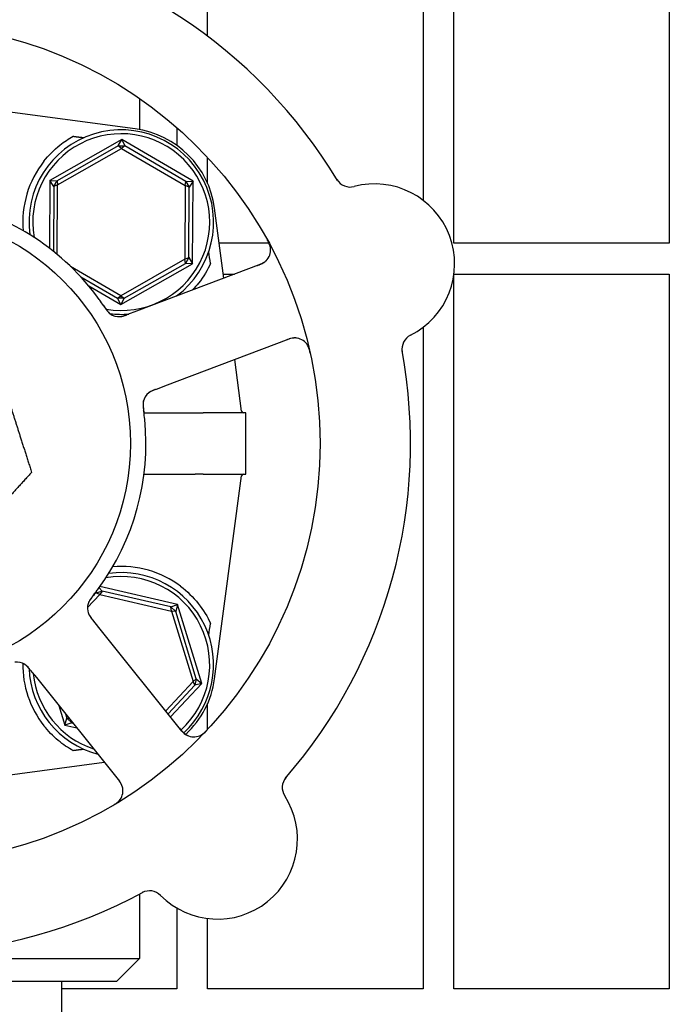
# Model space of a CAD drawing. Header units: inches. Extents: x 24 to 1128, y -69 to 748.
# Tile 653 of 656: x 746.41 to 749.05, y 640.78 to 644.78. Entities that reach past the tile are written whole.
import ezdxf

# ---------------------------------------------------------------- set-up
doc = ezdxf.new("R2010")
doc.units = ezdxf.units.IN
doc.header["$LTSCALE"] = 32
doc.header["$MEASUREMENT"] = 0
doc.layers.add('Visible (ANSI)', color=7, linetype='Continuous', lineweight=30)

msp = doc.modelspace()

# ---------------------------------------------------------------- linework, layer by layer
at = {"layer": 'Visible (ANSI)'}
for p, q in [((747.17313, 644.71158), (747.17313, 646.77603)), ((748.04813, 646.77603), (748.04813, 644.0449)), ((748.17313, 643.86978), (748.17313, 646.77603)), ((749.04813, 646.77603), (749.04813, 643.86978)), ((746.87889, 644.33493), (746.01818, 644.44951)), ((746.89597, 644.45866), (746.89597, 644.33225)), ((747.04813, 644.33973), (747.04813, 644.26781)), ((746.82394, 644.29161), (746.53246, 644.1253)), ((746.81027, 644.26582), (746.82394, 644.29161)), ((746.82394, 644.29161), (746.83734, 644.26569)), ((747.1137, 644.12234), (746.82394, 644.29161)), ((746.81027, 644.26582), (746.56161, 644.12395)), ((746.56362, 644.1071), (746.82375, 644.25553)), ((746.81027, 644.26582), (746.83734, 644.26569)), ((746.82375, 644.25553), (746.81027, 644.26582)), ((746.83734, 644.26569), (746.82375, 644.25553)), ((746.82375, 644.25553), (747.08236, 644.10445)), ((747.08454, 644.12128), (746.83734, 644.26569)), ((747.17313, 644.11312), (747.17313, 644.21826)), ((746.53246, 644.1253), (746.53105, 643.84933)), ((746.53246, 644.1253), (746.56161, 644.12395)), ((746.54796, 644.10058), (746.53246, 644.1253)), ((746.54796, 644.10058), (746.56161, 644.12395)), ((746.56161, 644.12395), (746.56362, 644.1071)), ((747.08236, 644.10445), (747.08454, 644.12128)), ((747.08454, 644.12128), (747.1137, 644.12234)), ((747.08454, 644.12128), (747.09795, 644.09777)), ((747.1137, 644.12234), (747.09795, 644.09777)), ((747.11199, 643.78676), (747.1137, 644.12234)), ((746.54796, 644.10058), (746.54661, 643.83714)), ((746.56362, 644.1071), (746.54796, 644.10058)), ((746.56217, 643.82445), (746.56362, 644.1071)), ((747.08236, 644.10445), (747.08083, 643.80496)), ((747.09795, 644.09777), (747.08236, 644.10445)), ((747.09649, 643.81148), (747.09795, 644.09777)), ((747.23896, 643.72844), (747.20112, 644.01269)), ((747.42265, 643.86978), (747.22015, 643.86978)), ((747.4232, 643.86978), (747.42319, 643.86978)), ((749.04813, 643.86978), (748.17313, 643.86978)), ((747.08083, 643.80496), (746.8207, 643.65653)), ((747.08083, 643.80496), (747.09649, 643.81148)), ((747.08284, 643.78811), (747.08083, 643.80496)), ((747.09649, 643.81148), (747.08284, 643.78811)), ((747.09649, 643.81148), (747.11199, 643.78676)), ((746.8207, 643.65653), (746.61629, 643.77594)), ((746.82051, 643.62045), (747.11199, 643.78676)), ((746.83418, 643.64623), (747.08284, 643.78811)), ((747.3886, 643.78511), (746.88423, 643.5941)), ((747.11199, 643.78676), (747.08284, 643.78811)), ((746.65755, 643.73374), (746.80711, 643.64637)), ((747.23679, 643.74478), (747.2821, 643.74478)), ((748.17313, 640.83853), (748.17313, 643.74307)), ((748.17336, 643.74478), (749.04813, 643.74478)), ((749.04813, 643.74478), (749.04813, 640.83853)), ((746.69009, 643.69664), (746.82051, 643.62045)), ((746.80711, 643.64637), (746.8207, 643.65653)), ((746.83418, 643.64623), (746.80711, 643.64637)), ((746.82051, 643.62045), (746.80711, 643.64637)), ((746.83418, 643.64623), (746.82051, 643.62045)), ((746.8207, 643.65653), (746.83418, 643.64623)), ((746.88423, 643.5941), (746.8469, 643.57997)), ((748.04813, 643.52806), (748.04813, 640.83853)), ((746.99933, 643.29017), (747.5037, 643.48118)), ((747.31093, 643.18781), (747.283, 643.3976)), ((746.96203, 643.27604), (746.99933, 643.29017)), ((746.91435, 643.18131), (747.12277, 643.18131)), ((747.32847, 643.18103), (747.15487, 643.18103)), ((747.32847, 642.93103), (747.32847, 643.18103)), ((746.91435, 642.93075), (747.12277, 642.93075)), ((747.15487, 642.93103), (747.32847, 642.93103)), ((747.20112, 642.09937), (747.31093, 642.92425)), ((746.73194, 642.46921), (746.74475, 642.45622)), ((747.05121, 642.40136), (746.73565, 642.47436)), ((746.68511, 642.38925), (746.73479, 642.44248)), ((746.71886, 642.44832), (746.70456, 642.43299)), ((746.71886, 642.44832), (746.74475, 642.45622)), ((746.71886, 642.44832), (746.71968, 642.45265)), ((746.73479, 642.44248), (746.71886, 642.44832)), ((746.74475, 642.45622), (746.73479, 642.44248)), ((746.73479, 642.44248), (747.02658, 642.37498)), ((747.02367, 642.39169), (746.74475, 642.45622)), ((747.02367, 642.39169), (747.05121, 642.40136)), ((747.02367, 642.39169), (747.04346, 642.37322)), ((747.02658, 642.37498), (747.02367, 642.39169)), ((747.05121, 642.40136), (747.04346, 642.37322)), ((747.14917, 642.08039), (747.05121, 642.40136)), ((747.04346, 642.37322), (747.02658, 642.37498)), ((747.02658, 642.37498), (747.11402, 642.08852)), ((747.12703, 642.0994), (747.04346, 642.37322)), ((746.73124, 642.30739), (746.70626, 642.33851)), ((747.06876, 641.88673), (746.73124, 642.30739)), ((746.45279, 642.1351), (746.47775, 642.104)), ((746.47775, 642.104), (746.81526, 641.68334)), ((747.11402, 642.08852), (747.00261, 641.96916)), ((747.01249, 641.95685), (747.12093, 642.07303)), ((747.02237, 641.94454), (747.14917, 642.08039)), ((747.11402, 642.08852), (747.12703, 642.0994)), ((747.12093, 642.07303), (747.11402, 642.08852)), ((747.12703, 642.0994), (747.12093, 642.07303)), ((747.14917, 642.08039), (747.12093, 642.07303)), ((747.12703, 642.0994), (747.14917, 642.08039)), ((746.56893, 641.99035), (746.59324, 641.9107)), ((747.17313, 641.8938), (747.17313, 641.99894)), ((746.5953, 641.95749), (746.60099, 641.93884)), ((746.59324, 641.9107), (746.60099, 641.93884)), ((746.62078, 641.92037), (746.59324, 641.9107)), ((746.59324, 641.9107), (746.64186, 641.89946)), ((746.60099, 641.93884), (746.61111, 641.93779)), ((746.62078, 641.92037), (746.60099, 641.93884)), ((746.61958, 641.92722), (746.62078, 641.92037)), ((746.62078, 641.92037), (746.62606, 641.91915)), ((745.92222, 641.64978), (746.75341, 641.76043)), ((746.89597, 641.2237), (746.89597, 640.96228)), ((747.04813, 641.16723), (747.04813, 640.83853)), ((747.17313, 640.83853), (747.17313, 641.12478)), ((744.94847, 640.96228), (746.89597, 640.96228)), ((746.80222, 640.86853), (746.89597, 640.96228)), ((746.80222, 640.86853), (745.04222, 640.86853)), ((746.57972, 640.86853), (746.57972, 639.09353)), ((747.04813, 640.83853), (746.57972, 640.83853)), ((748.04813, 640.83853), (747.17313, 640.83853)), ((749.04813, 640.83853), (748.17313, 640.83853))]:
    msp.add_line(p, q, dxfattribs=at)
for radius in [1.7075, 0.9375]:
    msp.add_circle((745.92222, 643.05603), radius, dxfattribs=at)
for centre, radius, start, end in [((745.92222, 643.05603), 2.075, 30.99965, 82.48395), ((746.82222, 643.95603), 0.375, 306.768, 187.82604), ((746.82222, 643.95603), 0.35938, 260.11375, 189.97535), ((746.8294, 643.96321), 0.375, 7.58266, 82.41734), ((746.82222, 643.95603), 0.4, 141.81864, 184.99892), ((747.75191, 644.16108), 0.0625, 211.1302, 284.82247), ((747.85105, 643.78648), 0.325, 296.66113, 104.82247), ((745.92222, 643.05603), 1, 35.83299, 77.65061), ((747.36646, 643.84356), 0.0625, 290.7418, 28.60325), ((746.81364, 643.6342), 0.0625, 233.2706, 274.30345), ((746.82222, 643.95603), 0.375, 263.08462, 274.7156), ((747.52583, 643.42273), 0.0625, 12.88035, 110.7418), ((748.02492, 643.44018), 0.0625, 116.66113, 190.3534), ((745.92222, 643.05603), 2.075, 318.99965, 10.48395), ((746.97301, 643.21337), 0.0625, 128.31583, 168.22862), ((745.92222, 643.05603), 1, 323.83299, 5.65061), ((747.31868, 643.18884), 0.00781, 187.58266, 270), ((747.31868, 642.92322), 0.00781, 90, 172.41734), ((746.82222, 642.15603), 0.4, 52.97261, 94.99892), ((746.82222, 642.15603), 0.35938, 312.5485, 99.97535), ((746.82222, 642.15603), 0.375, 312.58331, 97.82604), ((746.74756, 642.38691), 0.0625, 161.2706, 202.30345), ((746.39658, 642.10529), 0.0625, 56.31583, 96.22862), ((746.82222, 642.15603), 0.4, 179.10653, 218.18136), ((746.82222, 642.15603), 0.375, 182.20116, 255.29323), ((746.82222, 642.15603), 0.35938, 185.69755, 251.78605), ((746.8294, 642.14885), 0.375, 312.75403, 352.41734), ((747.1175, 641.92584), 0.0625, 218.7418, 316.60325), ((746.76652, 641.64422), 0.0625, 300.88035, 38.7418), ((747.5386, 641.65737), 0.0625, 139.1302, 212.82247), ((747.21296, 641.44733), 0.325, 224.66113, 32.82247), ((745.92222, 643.05603), 2.075, 246.99965, 298.48395), ((746.93734, 641.17495), 0.0625, 44.66113, 118.3534)]:
    msp.add_arc(centre, radius, start, end, dxfattribs=at)
for centre, major_axis, start_param, end_param in [((747.42018, 640.9462), (-0.57653, 4.33091), 5.4224411, 5.4369311), ((747.42018, 645.16586), (-0.57653, -4.33091), 0.8462542, 0.8607442)]:
    msp.add_ellipse(centre, major_axis=major_axis, ratio=0.0429148, start_param=start_param, end_param=end_param, dxfattribs=at)
for points, knots in [([(746.5078, 644.20329), (746.52675, 644.22739), (746.54927, 644.25003), (746.59067, 644.28295), (746.60885, 644.29498), (746.62665, 644.30496)], [2.4581256, 2.4581256, 2.4581256, 2.4581256, 2.68988255, 2.68988255, 2.85814401, 2.85814401, 2.85814401, 2.85814401]), ([(747.42885, 643.84737), (747.4288, 643.84793), (747.42873, 643.84864), (747.42844, 643.85112), (747.42812, 643.85308), (747.42718, 643.85703), (747.42671, 643.85878), (747.42537, 643.86295), (747.42444, 643.86551), (747.42247, 643.87026), (747.42146, 643.8725), (747.41924, 643.87709), (747.41801, 643.87947), (747.416, 643.88318), (747.41523, 643.88458), (747.41444, 643.88601)], [0.10313051, 0.10313051, 0.10313051, 0.10313051, 0.11603194, 0.11603194, 0.14472131, 0.14472131, 0.16305353, 0.16305353, 0.18481803, 0.18481803, 0.20320408, 0.20320408, 0.22373688, 0.22373688, 0.23709216, 0.23709216, 0.23709216, 0.23709216]), ([(747.37318, 643.77927), (747.37376, 643.77949), (747.37434, 643.77971), (747.37625, 643.78044), (747.37757, 643.78094), (747.38388, 643.7834), (747.38865, 643.78543), (747.39598, 643.78907), (747.39895, 643.79075), (747.40615, 643.79542), (747.41007, 643.79883), (747.41258, 643.8014), (747.41282, 643.80165), (747.41304, 643.80188)], [0, 0, 0, 0, 0.00480624, 0.00480624, 0.01589597, 0.01589597, 0.05833406, 0.05833406, 0.09384639, 0.09384639, 0.15340885, 0.15340885, 0.16065924, 0.16065924, 0.16065924, 0.16065924]), ([(747.1853, 643.78817), (747.1734, 643.76243), (747.15681, 643.73423), (747.12842, 643.69837), (747.12046, 643.68923), (747.11207, 643.68042)], [0.44734115, 0.44734115, 0.44734115, 0.44734115, 0.70623872, 0.70623872, 0.7975395, 0.7975395, 0.7975395, 0.7975395]), ([(746.75439, 643.61056), (746.74995, 643.6172), (746.74358, 643.62653), (746.73784, 643.63463), (746.73615, 643.637), (746.73451, 643.63929), (746.73295, 643.64145)], [0.48416631, 0.48416631, 0.48416631, 0.48416631, 0.88318571, 0.88318571, 0.88318571, 1, 1, 1, 1]), ([(746.74986, 643.61729), (746.7517, 643.61458), (746.75351, 643.61189), (746.75691, 643.60698), (746.75849, 643.60475), (746.76151, 643.60064), (746.76298, 643.59873), (746.76544, 643.59565), (746.76647, 643.59441), (746.76878, 643.59174), (746.77001, 643.59039), (746.77229, 643.58803), (746.77333, 643.58703), (746.77577, 643.58479), (746.77705, 643.58375), (746.77936, 643.58201), (746.78044, 643.58127), (746.78137, 643.58068)], [0, 0, 0, 0, 0.0253292, 0.0253292, 0.04592782, 0.04592782, 0.06431613, 0.06431613, 0.07801539, 0.07801539, 0.09688899, 0.09688899, 0.11755369, 0.11755369, 0.15067695, 0.15067695, 0.17984281, 0.17984281, 0.17984281, 0.17984281]), ([(746.75439, 643.61055), (746.75489, 643.6098), (746.75539, 643.60906), (746.7564, 643.60754), (746.75691, 643.60678), (746.75878, 643.604), (746.7602, 643.60195), (746.76309, 643.59798), (746.76458, 643.59603), (746.76693, 643.59317), (746.76784, 643.59212), (746.77001, 643.58972), (746.77122, 643.5885), (746.77315, 643.58669), (746.77393, 643.586), (746.77549, 643.5847), (746.77626, 643.58411), (746.77684, 643.58367), (746.77695, 643.5836), (746.77695, 643.5836)], [0, 0, 0, 0, 0.00712604, 0.00712604, 0.01419238, 0.01419238, 0.03284312, 0.03284312, 0.05207098, 0.05207098, 0.06472354, 0.06472354, 0.08419423, 0.08419423, 0.09866358, 0.09866358, 0.11516786, 0.11516786, 0.12167905, 0.12167905, 0.12167905, 0.12167905]), ([(746.81122, 643.57175), (746.81151, 643.57174), (746.81181, 643.57174), (746.81296, 643.57173), (746.81389, 643.57174), (746.81653, 643.57183), (746.81832, 643.57197), (746.82363, 643.57263), (746.8273, 643.57341), (746.83384, 643.57524), (746.83678, 643.57622), (746.83956, 643.57723)], [0.094581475, 0.094581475, 0.094581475, 0.094581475, 0.097636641, 0.097636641, 0.105884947, 0.105884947, 0.120706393, 0.120706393, 0.149460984, 0.149460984, 0.172558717, 0.172558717, 0.172558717, 0.172558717]), ([(746.81735, 643.57181), (746.81735, 643.57181), (746.81735, 643.57181), (746.81738, 643.57181), (746.81745, 643.57182), (746.81778, 643.57184), (746.8181, 643.57186), (746.81956, 643.57198), (746.8215, 643.5722), (746.8242, 643.57268), (746.82488, 643.57282), (746.82863, 643.57363), (746.83189, 643.57456), (746.83751, 643.57648), (746.83925, 643.57711), (746.84199, 643.57812), (746.84294, 643.57847), (746.84487, 643.5792), (746.84586, 643.57958), (746.84685, 643.57995)], [0.05598665, 0.05598665, 0.05598665, 0.05598665, 0.05687301, 0.05687301, 0.0600697, 0.0600697, 0.06858049, 0.06858049, 0.09786867, 0.09786867, 0.10758076, 0.10758076, 0.14991049, 0.14991049, 0.16694482, 0.16694482, 0.17567446, 0.17567446, 0.18444701, 0.18444701, 0.18444701, 0.18444701]), ([(747.53366, 643.48473), (747.533, 643.48481), (747.53217, 643.48488), (747.5288, 643.4851), (747.5263, 643.48512), (747.51943, 643.48452), (747.51515, 643.48384), (747.50702, 643.48184), (747.50323, 643.48071), (747.49765, 643.4788), (747.49598, 643.47821), (747.49233, 643.47687), (747.49032, 643.47611), (747.48835, 643.47536)], [0.11682073, 0.11682073, 0.11682073, 0.11682073, 0.13209763, 0.13209763, 0.17640845, 0.17640845, 0.22121696, 0.22121696, 0.25582457, 0.25582457, 0.27005755, 0.27005755, 0.2865375, 0.2865375, 0.2865375, 0.2865375]), ([(747.58989, 643.42268), (747.58972, 643.42348), (747.58955, 643.42427), (747.5888, 643.42761), (747.58818, 643.43025), (747.58689, 643.43509), (747.58625, 643.4373), (747.58473, 643.44209), (747.5838, 643.4447), (747.58214, 643.44881), (747.5814, 643.45046), (747.57991, 643.45352), (747.57915, 643.45493), (747.57755, 643.45764), (747.5767, 643.45894), (747.57561, 643.46049), (747.57528, 643.46093), (747.57502, 643.46129)], [0, 0, 0, 0, 0.00673636, 0.00673636, 0.02806078, 0.02806078, 0.0453371, 0.0453371, 0.06652159, 0.06652159, 0.08352226, 0.08352226, 0.10158901, 0.10158901, 0.12223493, 0.12223493, 0.13206643, 0.13206643, 0.13206643, 0.13206643]), ([(746.95428, 643.27306), (746.9533, 643.27268), (746.95232, 643.27227), (746.9485, 643.27065), (746.94561, 643.2693), (746.94033, 643.26645), (746.93787, 643.26492), (746.93425, 643.26232), (746.93292, 643.26128), (746.93119, 643.25979), (746.93068, 643.25934), (746.93011, 643.25881), (746.93, 643.25872), (746.9299, 643.25862)], [0.016833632, 0.016833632, 0.016833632, 0.016833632, 0.024996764, 0.024996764, 0.048690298, 0.048690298, 0.071674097, 0.071674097, 0.086017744, 0.086017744, 0.092484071, 0.092484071, 0.093980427, 0.093980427, 0.093980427, 0.093980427]), ([(746.96188, 643.27599), (746.96097, 643.27564), (746.96005, 643.27529), (746.95827, 643.27462), (746.9574, 643.27428), (746.95487, 643.2733), (746.95326, 643.27267), (746.95068, 643.27161), (746.94966, 643.27117), (746.94579, 643.26948), (746.94341, 643.26829), (746.93987, 643.26632), (746.93814, 643.26524), (746.93567, 643.26349), (746.93501, 643.26299), (746.93405, 643.26225), (746.93369, 643.26196), (746.93353, 643.26183), (746.93351, 643.26181), (746.93351, 643.26181)], [0, 0, 0, 0, 0.00805947, 0.00805947, 0.01607833, 0.01607833, 0.0318321, 0.0318321, 0.04288224, 0.04288224, 0.07619177, 0.07619177, 0.108399, 0.108399, 0.1204764, 0.1204764, 0.12953115, 0.12953115, 0.13163231, 0.13163231, 0.13163231, 0.13163231]), ([(746.91345, 643.2323), (746.9133, 643.23179), (746.91315, 643.23126), (746.91277, 643.22977), (746.91253, 643.22874), (746.91222, 643.22701), (746.91214, 643.22655), (746.91185, 643.22471), (746.91166, 643.22311), (746.9114, 643.21964), (746.91132, 643.21789), (746.91128, 643.21459), (746.91129, 643.21315), (746.9114, 643.20906), (746.91156, 643.20618), (746.912, 643.20079), (746.91225, 643.19827), (746.9129, 643.19253), (746.91331, 643.1893), (746.91383, 643.18532), (746.91393, 643.18454), (746.91403, 643.18377)], [0.13529987, 0.13529987, 0.13529987, 0.13529987, 0.15041628, 0.15041628, 0.17862374, 0.17862374, 0.18801436, 0.18801436, 0.213705, 0.213705, 0.23365386, 0.23365386, 0.24706171, 0.24706171, 0.26969874, 0.26969874, 0.28871803, 0.28871803, 0.31389263, 0.31389263, 0.31994869, 0.31994869, 0.31994869, 0.31994869]), ([(746.912, 643.22697), (746.912, 643.22697), (746.91198, 643.22689), (746.9119, 643.22651), (746.91181, 643.22605), (746.91158, 643.22476), (746.91143, 643.22386), (746.91108, 643.22106), (746.9109, 643.21893), (746.91081, 643.21498), (746.91083, 643.2133), (746.91095, 643.21022), (746.91102, 643.20888), (746.91129, 643.20533), (746.91152, 643.20303), (746.91207, 643.19831), (746.91241, 643.19583), (746.91281, 643.1929), (746.91289, 643.19236), (746.91296, 643.19181)], [0.07093315, 0.07093315, 0.07093315, 0.07093315, 0.07636582, 0.07636582, 0.08666451, 0.08666451, 0.09983227, 0.09983227, 0.12422951, 0.12422951, 0.14000403, 0.14000403, 0.15098746, 0.15098746, 0.16837573, 0.16837573, 0.18725581, 0.18725581, 0.19162474, 0.19162474, 0.19162474, 0.19162474]), ([(746.91737, 643.15449), (746.91642, 643.16405), (746.91506, 643.17595), (746.91379, 643.18564), (746.9135, 643.18785), (746.91323, 643.18989), (746.91298, 643.19173)], [0, 0, 0, 0, 0.41999651, 0.41999651, 0.41999651, 0.51583384, 0.51583384, 0.51583384, 0.51583384]), ([(747.12277, 643.18131), (747.12286, 643.18131), (747.12295, 643.18131), (747.12331, 643.18131), (747.12358, 643.18131), (747.12425, 643.18131), (747.12466, 643.18131), (747.12624, 643.1813), (747.12741, 643.18129), (747.13126, 643.18126), (747.13377, 643.18123), (747.13788, 643.18117), (747.13916, 643.18115), (747.1404, 643.18113)], [0.065326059, 0.065326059, 0.065326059, 0.065326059, 0.065886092, 0.065886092, 0.067505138, 0.067505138, 0.069967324, 0.069967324, 0.077104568, 0.077104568, 0.093330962, 0.093330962, 0.101340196, 0.101340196, 0.101340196, 0.101340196]), ([(747.1404, 642.93093), (747.13624, 642.93086), (747.1318, 642.93079), (747.12623, 642.93076), (747.12554, 642.93076), (747.12447, 642.93075), (747.1241, 642.93075), (747.12349, 642.93075), (747.12326, 642.93075), (747.12294, 642.93075), (747.12285, 642.93075), (747.12277, 642.93075)], [0.027184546, 0.027184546, 0.027184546, 0.027184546, 0.056924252, 0.056924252, 0.061161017, 0.061161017, 0.063446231, 0.063446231, 0.064876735, 0.064876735, 0.065401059, 0.065401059, 0.065401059, 0.065401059]), ([(747.0631, 642.47537), (747.08967, 642.45533), (747.11457, 642.43104), (747.1561, 642.37886), (747.17266, 642.35094), (747.18482, 642.32492), (747.18506, 642.3244), (747.1853, 642.32389)], [2.42631602, 2.42631602, 2.42631602, 2.42631602, 2.67966729, 2.67966729, 2.93613935, 2.93613935, 2.94129083, 2.94129083, 2.94129083, 2.94129083]), ([(746.71177, 642.44234), (746.70976, 642.43976), (746.70776, 642.4372), (746.70414, 642.43245), (746.70251, 642.43026), (746.69954, 642.42611), (746.69817, 642.42413), (746.69601, 642.42084), (746.69514, 642.41947), (746.69331, 642.41645), (746.69241, 642.41486), (746.69087, 642.41197), (746.69024, 642.41067), (746.68887, 642.40766), (746.68827, 642.40612), (746.68733, 642.40338), (746.68696, 642.40213), (746.68669, 642.40105)], [0, 0, 0, 0, 0.0253292, 0.0253292, 0.04592782, 0.04592782, 0.06431613, 0.06431613, 0.07801539, 0.07801539, 0.09688899, 0.09688899, 0.11755369, 0.11755369, 0.15067695, 0.15067695, 0.17984281, 0.17984281, 0.17984281, 0.17984281]), ([(746.70676, 642.43595), (746.7062, 642.43524), (746.70564, 642.43454), (746.70452, 642.43311), (746.70395, 642.43239), (746.70189, 642.42975), (746.70037, 642.42776), (746.69749, 642.4238), (746.6961, 642.42177), (746.6941, 642.41865), (746.69338, 642.41747), (746.69177, 642.41466), (746.69099, 642.41313), (746.68986, 642.41074), (746.68945, 642.40978), (746.6887, 642.4079), (746.68837, 642.40698), (746.68813, 642.40629), (746.68809, 642.40617), (746.68809, 642.40617)], [0, 0, 0, 0, 0.00712604, 0.00712604, 0.01419238, 0.01419238, 0.03284312, 0.03284312, 0.05207098, 0.05207098, 0.06472354, 0.06472354, 0.08419423, 0.08419423, 0.09866358, 0.09866358, 0.11516786, 0.11516786, 0.12167905, 0.12167905, 0.12167905, 0.12167905]), ([(746.70676, 642.43596), (746.71171, 642.44223), (746.71862, 642.45117), (746.72454, 642.45913), (746.72628, 642.46147), (746.72795, 642.46373), (746.72952, 642.46589)], [0.48416631, 0.48416631, 0.48416631, 0.48416631, 0.88318571, 0.88318571, 0.88318571, 1, 1, 1, 1]), ([(746.68742, 642.36991), (746.6875, 642.36964), (746.68759, 642.36935), (746.68793, 642.36825), (746.68823, 642.36737), (746.68914, 642.36489), (746.68982, 642.36323), (746.69209, 642.35839), (746.69397, 642.35513), (746.69773, 642.34947), (746.69957, 642.34699), (746.70138, 642.34465)], [0.094581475, 0.094581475, 0.094581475, 0.094581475, 0.097636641, 0.097636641, 0.105884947, 0.105884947, 0.120706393, 0.120706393, 0.149460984, 0.149460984, 0.172558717, 0.172558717, 0.172558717, 0.172558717]), ([(746.68937, 642.3641), (746.68937, 642.3641), (746.68937, 642.3641), (746.68938, 642.36407), (746.68941, 642.364), (746.68953, 642.3637), (746.68965, 642.36341), (746.69022, 642.36205), (746.69103, 642.36027), (746.69232, 642.35786), (746.69266, 642.35725), (746.69458, 642.35393), (746.69647, 642.35112), (746.70004, 642.34637), (746.70118, 642.34491), (746.70298, 642.34261), (746.70361, 642.34182), (746.7049, 642.34021), (746.70557, 642.33938), (746.70622, 642.33856)], [0.05598665, 0.05598665, 0.05598665, 0.05598665, 0.05687301, 0.05687301, 0.0600697, 0.0600697, 0.06858049, 0.06858049, 0.09786867, 0.09786867, 0.10758076, 0.10758076, 0.14991049, 0.14991049, 0.16694482, 0.16694482, 0.17567446, 0.17567446, 0.18444701, 0.18444701, 0.18444701, 0.18444701]), ([(746.44756, 642.14156), (746.44689, 642.14236), (746.4462, 642.14317), (746.44348, 642.14631), (746.4413, 642.14864), (746.43696, 642.15278), (746.43475, 642.15464), (746.43115, 642.15728), (746.42975, 642.15822), (746.4278, 642.15941), (746.42721, 642.15976), (746.42654, 642.16014), (746.42641, 642.16021), (746.42629, 642.16028)], [0.016833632, 0.016833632, 0.016833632, 0.016833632, 0.024996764, 0.024996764, 0.048690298, 0.048690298, 0.071674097, 0.071674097, 0.086017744, 0.086017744, 0.092484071, 0.092484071, 0.093980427, 0.093980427, 0.093980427, 0.093980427]), ([(746.45268, 642.13523), (746.45208, 642.13599), (746.45146, 642.13676), (746.45027, 642.13824), (746.44968, 642.13896), (746.44797, 642.14107), (746.44687, 642.1424), (746.44506, 642.14452), (746.44434, 642.14536), (746.44153, 642.14852), (746.43966, 642.15041), (746.43669, 642.15317), (746.43513, 642.15448), (746.4327, 642.15629), (746.43202, 642.15677), (746.43102, 642.15745), (746.43063, 642.1577), (746.43046, 642.15782), (746.43044, 642.15783), (746.43044, 642.15783)], [0, 0, 0, 0, 0.00805947, 0.00805947, 0.01607833, 0.01607833, 0.0318321, 0.0318321, 0.04288224, 0.04288224, 0.07619177, 0.07619177, 0.108399, 0.108399, 0.1204764, 0.1204764, 0.12953115, 0.12953115, 0.13163231, 0.13163231, 0.13163231, 0.13163231]), ([(746.62665, 641.8071), (746.60674, 641.81826), (746.58593, 641.83227), (746.54487, 641.86646), (746.52481, 641.88714), (746.5078, 641.90877)], [0.49640247, 0.49640247, 0.49640247, 0.49640247, 0.68798762, 0.68798762, 0.89549896, 0.89549896, 0.89549896, 0.89549896]), ([(747.05844, 641.89958), (747.05883, 641.8991), (747.05922, 641.89862), (747.06049, 641.89702), (747.06139, 641.89592), (747.06567, 641.89068), (747.06907, 641.88677), (747.0748, 641.88092), (747.07732, 641.87862), (747.08398, 641.87322), (747.08844, 641.87054), (747.09165, 641.86895), (747.09197, 641.8688), (747.09226, 641.86866)], [0, 0, 0, 0, 0.00480624, 0.00480624, 0.01589597, 0.01589597, 0.05833406, 0.05833406, 0.09384639, 0.09384639, 0.15340885, 0.15340885, 0.16065924, 0.16065924, 0.16065924, 0.16065924]), ([(747.1404, 641.86768), (747.14092, 641.8679), (747.14158, 641.86818), (747.14384, 641.86923), (747.14561, 641.87014), (747.14908, 641.87225), (747.15059, 641.87324), (747.15415, 641.8758), (747.15629, 641.87748), (747.16021, 641.88082), (747.16202, 641.88247), (747.1657, 641.886), (747.16758, 641.88791), (747.1705, 641.89097), (747.17159, 641.89213), (747.1727, 641.89333)], [0.10313051, 0.10313051, 0.10313051, 0.10313051, 0.11603194, 0.11603194, 0.14472131, 0.14472131, 0.16305353, 0.16305353, 0.18481803, 0.18481803, 0.20320408, 0.20320408, 0.22373688, 0.22373688, 0.23709216, 0.23709216, 0.23709216, 0.23709216]), ([(746.82791, 641.65594), (746.82777, 641.65659), (746.82759, 641.6574), (746.82675, 641.66068), (746.826, 641.66305), (746.82331, 641.66941), (746.82133, 641.67326), (746.81693, 641.68038), (746.81468, 641.68364), (746.81114, 641.68836), (746.81006, 641.68976), (746.80766, 641.69282), (746.80631, 641.69449), (746.80499, 641.69614)], [0.11682073, 0.11682073, 0.11682073, 0.11682073, 0.13209763, 0.13209763, 0.17640845, 0.17640845, 0.22121696, 0.22121696, 0.25582457, 0.25582457, 0.27005755, 0.27005755, 0.2865375, 0.2865375, 0.2865375, 0.2865375]), ([(746.78627, 641.58328), (746.78697, 641.5837), (746.78767, 641.5841), (746.79061, 641.58585), (746.79293, 641.58726), (746.79714, 641.58997), (746.79905, 641.59126), (746.80313, 641.59419), (746.80532, 641.59588), (746.80872, 641.59873), (746.81006, 641.59995), (746.81251, 641.60231), (746.81361, 641.60347), (746.81571, 641.60583), (746.81667, 641.60703), (746.81781, 641.60855), (746.81813, 641.609), (746.81839, 641.60937)], [0, 0, 0, 0, 0.00673636, 0.00673636, 0.02806078, 0.02806078, 0.0453371, 0.0453371, 0.06652159, 0.06652159, 0.08352226, 0.08352226, 0.10158901, 0.10158901, 0.12223493, 0.12223493, 0.13206643, 0.13206643, 0.13206643, 0.13206643])]:
    msp.add_open_spline(points, degree=3, knots=knots, dxfattribs=at)
for points, weights in [([(746.62665, 644.30496), (746.64893, 644.30213), (746.67127, 644.29931)], [0.999970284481, 0.999969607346, 0.999969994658]), ([(746.37487, 643.20003), (746.41346, 643.07875), (746.45801, 642.9387)], [1, 1.0379548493, 1]), ([(746.45801, 642.9387), (746.359, 642.83009), (746.27326, 642.73603)], [1, 1.0379548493, 1]), ([(746.67127, 641.81275), (746.64893, 641.80992), (746.62665, 641.8071)], [0.999969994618, 0.999969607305, 0.999970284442])]:
    msp.add_rational_spline(points, weights, degree=2, dxfattribs=at)
for points in [[(747.1404, 643.18113), (747.14523, 643.18106), (747.15005, 643.18103), (747.15487, 643.18103)], [(747.15487, 642.93103), (747.14989, 642.93103), (747.14506, 642.93099), (747.1404, 642.93093)]]:
    msp.add_open_spline(points, degree=3, dxfattribs=at)

doc.saveas('drawing.dxf')
